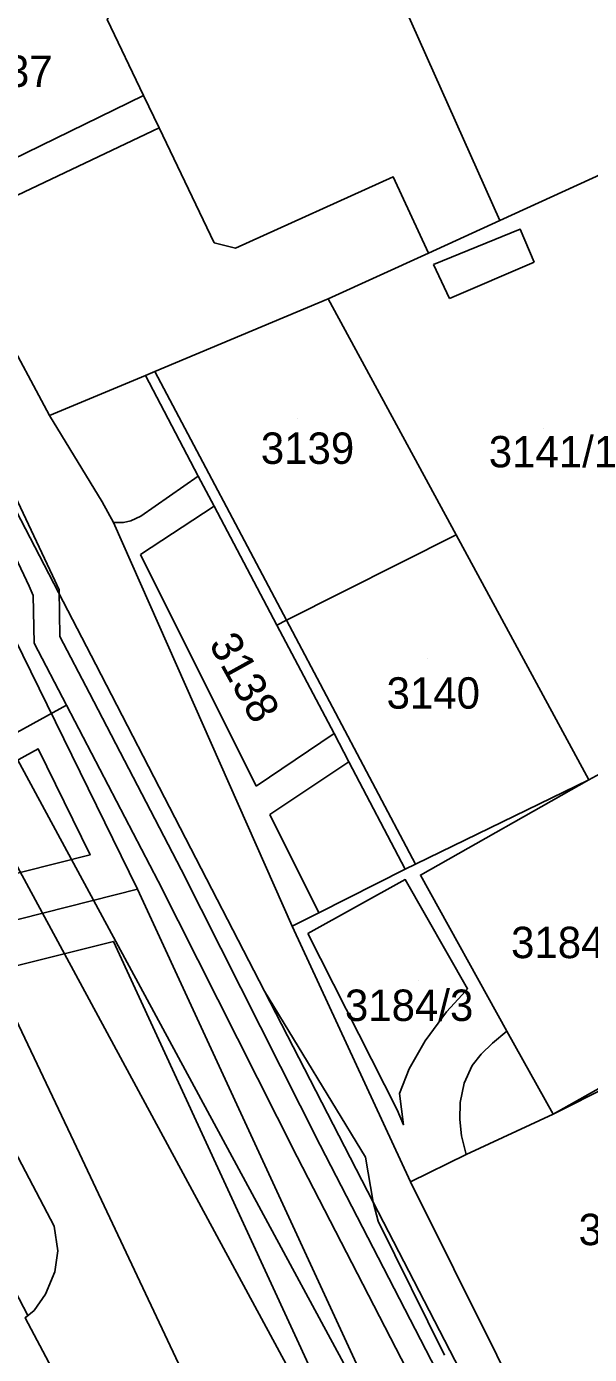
# Model space of a CAD drawing. Extents: x -264070 to -262271, y -1238894 to -1238141.
# Drawn here: x -263170.8 to -263134.9, y -1238614.4 to -1238529.9 of the extents above; entities that cross this region are included whole.
import ezdxf

# ---------------------------------------------------------------- set-up
doc = ezdxf.new("R2010")
doc.units = 0
for name, color, linetype in [('body_kn', 7, 'Continuous'), ('kladpar_druhypozemkov', 7, 'Continuous'), ('kladpar_hranice', 7, 'Continuous'), ('kladpar_parcelnecisla', 7, 'Continuous'), ('kladpar_plochy', 7, 'Continuous'), ('linie', 7, 'Continuous'), ('tarchy_linie', 7, 'Continuous'), ('zappar_hrandruhpozemk', 7, 'Continuous')]:
    doc.layers.add(name, color=color, linetype=linetype)

msp = doc.modelspace()

# ---------------------------------------------------------------- linework, layer by layer
at = {"layer": 'body_kn'}
for p, q in [((-263163.35, -1238534.24), (-263163.35, -1238534.24)), ((-263163.35, -1238534.24), (-263163.35, -1238534.24)), ((-263162.36, -1238536.31), (-263162.36, -1238536.31)), ((-263162.36, -1238536.31), (-263162.36, -1238536.31)), ((-263147.44, -1238539.43), (-263147.44, -1238539.43)), ((-263140.64, -1238542.2), (-263140.64, -1238542.2)), ((-263139.35, -1238542.77), (-263139.35, -1238542.77)), ((-263158.84, -1238543.63), (-263158.84, -1238543.63)), ((-263157.49, -1238543.96), (-263157.49, -1238543.96)), ((-263145.2, -1238544.29), (-263145.2, -1238544.29)), ((-263145.2, -1238544.29), (-263145.2, -1238544.29)), ((-263144.87, -1238545.01), (-263144.87, -1238545.01)), ((-263144.87, -1238545.01), (-263144.87, -1238545.01)), ((-263138.46, -1238544.87), (-263138.46, -1238544.87)), ((-263151.59, -1238547.2), (-263151.59, -1238547.2)), ((-263151.59, -1238547.2), (-263151.59, -1238547.2)), ((-263143.86, -1238547.17), (-263143.86, -1238547.17)), ((-263162.62, -1238551.82), (-263162.62, -1238551.82)), ((-263162.62, -1238551.82), (-263162.62, -1238551.82)), ((-263163.23, -1238552.08), (-263163.23, -1238552.08)), ((-263169.33, -1238554.63), (-263169.33, -1238554.63)), ((-263159.86, -1238558.49), (-263159.86, -1238558.49)), ((-263159.86, -1238558.49), (-263159.86, -1238558.49)), ((-263165.99, -1238560.12), (-263165.99, -1238560.12)), ((-263163.52, -1238561.03), (-263163.52, -1238561.03)), ((-263158.84, -1238560.41), (-263158.84, -1238560.41)), ((-263165.26, -1238561.45), (-263165.26, -1238561.45)), ((-263164.63, -1238561.45), (-263164.63, -1238561.45)), ((-263164.15, -1238561.33), (-263164.15, -1238561.33)), ((-263143.43, -1238562.22), (-263143.43, -1238562.22)), ((-263143.43, -1238562.22), (-263143.43, -1238562.22)), ((-263163.54, -1238563.48), (-263163.54, -1238563.48)), ((-263169.14, -1238564.81), (-263169.14, -1238564.81)), ((-263170.64, -1238565.5), (-263170.64, -1238565.5)), ((-263170.37, -1238566.1), (-263170.37, -1238566.1)), ((-263168.73, -1238565.73), (-263168.73, -1238565.73)), ((-263154.24, -1238567.67), (-263154.24, -1238567.67)), ((-263154.24, -1238567.67), (-263154.24, -1238567.67)), ((-263168.68, -1238568.71), (-263168.68, -1238568.71)), ((-263154.85, -1238567.98), (-263154.85, -1238567.98)), ((-263170.32, -1238569.13), (-263170.32, -1238569.13)), ((-263166.38, -1238570.49), (-263166.38, -1238570.49)), ((-263166.79, -1238572.31), (-263166.79, -1238572.31)), ((-263168.26, -1238573.07), (-263168.26, -1238573.07)), ((-263168.26, -1238573.07), (-263168.26, -1238573.07)), ((-263151.21, -1238574.89), (-263151.21, -1238574.89)), ((-263151.21, -1238574.89), (-263151.21, -1238574.89)), ((-263170.06, -1238575.86), (-263170.06, -1238575.86)), ((-263150.27, -1238576.68), (-263150.27, -1238576.68)), ((-263134.97, -1238577.84), (-263134.97, -1238577.84)), ((-263134.97, -1238577.84), (-263134.97, -1238577.84)), ((-263156.17, -1238578.24), (-263156.17, -1238578.24)), ((-263155.31, -1238580.04), (-263155.31, -1238580.04)), ((-263166.75, -1238582.61), (-263166.75, -1238582.61)), ((-263160.94, -1238583.54), (-263160.94, -1238583.54)), ((-263146.67, -1238583.52), (-263146.67, -1238583.52)), ((-263146.03, -1238583.21), (-263146.03, -1238583.21)), ((-263145.71, -1238583.9), (-263145.71, -1238583.9)), ((-263163.73, -1238584.79), (-263163.73, -1238584.79)), ((-263162.41, -1238584.29), (-263162.41, -1238584.29)), ((-263146.67, -1238584.19), (-263146.67, -1238584.19)), ((-263152.18, -1238586.31), (-263152.18, -1238586.31)), ((-263152.18, -1238586.31), (-263152.18, -1238586.31)), ((-263153.87, -1238587.16), (-263153.87, -1238587.16)), ((-263165.27, -1238588.12), (-263165.27, -1238588.12)), ((-263152.88, -1238587.61), (-263152.88, -1238587.61)), ((-263152.88, -1238587.61), (-263152.88, -1238587.61)), ((-263155.64, -1238591.3), (-263155.64, -1238591.3)), ((-263143.04, -1238591.53), (-263143.04, -1238591.53)), ((-263142.7, -1238591.14), (-263142.7, -1238591.14)), ((-263144.05, -1238592.61), (-263144.05, -1238592.61)), ((-263140.2, -1238593.83), (-263140.2, -1238593.83)), ((-263140.2, -1238593.83), (-263140.2, -1238593.83)), ((-263145.41, -1238594.46), (-263145.41, -1238594.46)), ((-263141.11, -1238594.6), (-263141.11, -1238594.6)), ((-263141.84, -1238595.31), (-263141.84, -1238595.31)), ((-263146.42, -1238596.23), (-263146.42, -1238596.23)), ((-263142.41, -1238596.03), (-263142.41, -1238596.03)), ((-263142.93, -1238597.15), (-263142.93, -1238597.15)), ((-263147.04, -1238597.8), (-263147.04, -1238597.8)), ((-263147.2, -1238598.86), (-263147.2, -1238598.86)), ((-263143.17, -1238598.38), (-263143.17, -1238598.38)), ((-263137.25, -1238599.13), (-263137.25, -1238599.13)), ((-263137.25, -1238599.13), (-263137.25, -1238599.13)), ((-263146.78, -1238599.8), (-263146.78, -1238599.8)), ((-263143.2, -1238599.47), (-263143.2, -1238599.47)), ((-263167.78, -1238600.87), (-263167.78, -1238600.87)), ((-263143.09, -1238600.51), (-263143.09, -1238600.51)), ((-263152.09, -1238601.1), (-263152.09, -1238601.1)), ((-263142.8, -1238601.7), (-263142.8, -1238601.7)), ((-263153.56, -1238601.85), (-263153.56, -1238601.85)), ((-263149.2, -1238601.86), (-263149.2, -1238601.86)), ((-263146.33, -1238603.44), (-263146.33, -1238603.44)), ((-263148.71, -1238604.73), (-263148.71, -1238604.73)), ((-263148.39, -1238605.94), (-263148.39, -1238605.94)), ((-263169.05, -1238606.25), (-263169.05, -1238606.25)), ((-263168.81, -1238607.84), (-263168.81, -1238607.84)), ((-263168.99, -1238609.16), (-263168.99, -1238609.16)), ((-263169.59, -1238610.6), (-263169.59, -1238610.6)), ((-263170.32, -1238611.64), (-263170.32, -1238611.64)), ((-263170.71, -1238611.94), (-263170.71, -1238611.94))]:
    msp.add_line(p, q, dxfattribs=at)
at = {"layer": 'kladpar_druhypozemkov'}
for p, q in [((-263153.53, -1238554.8), (-263153.53, -1238554.8)), ((-263137.87, -1238555.43), (-263137.87, -1238555.43)), ((-263145.23, -1238570.1), (-263145.23, -1238570.1)), ((-263155.64, -1238570.84), (-263155.64, -1238570.84)), ((-263136.05, -1238586.97), (-263136.05, -1238586.97)), ((-263145.84, -1238590.59), (-263145.84, -1238590.59))]:
    msp.add_line(p, q, dxfattribs=at)
at = {"layer": 'kladpar_hranice'}
msp.add_line((-263140.64, -1238542.2), (-263124.14, -1238534.67), dxfattribs=at)
for points in [[(-263255.22, -1238402.06), (-263233.45, -1238442.59), (-263204.33, -1238496.77), (-263202.48, -1238500.2), (-263200.74, -1238502.62), (-263198.98, -1238502.63), (-263195.42, -1238500.99), (-263192.88, -1238506.03), (-263194.2, -1238507.07), (-263195.91, -1238509.08), (-263195.65, -1238514.08), (-263166.38, -1238570.49), (-263155.64, -1238591.3), (-263148.71, -1238604.73), (-263140.27, -1238621.08)], [(-263244.39, -1238436.73), (-263237.05, -1238450.05), (-263225.6, -1238470.86), (-263213.62, -1238498.49), (-263199.58, -1238530.58), (-263190.93, -1238550.26), (-263185.36, -1238562.93), (-263184.9, -1238562.78), (-263182.02, -1238569.46), (-263177.93, -1238578.94), (-263178.12, -1238578.99), (-263175.41, -1238584.84), (-263167.78, -1238600.87), (-263156.73, -1238624.33), (-263149.39, -1238639.91)], [(-263149.39, -1238639.91), (-263156.73, -1238624.33), (-263167.78, -1238600.87), (-263175.41, -1238584.84), (-263178.12, -1238578.99), (-263177.93, -1238578.94), (-263182.02, -1238569.46), (-263184.9, -1238562.78), (-263185.36, -1238562.93), (-263190.93, -1238550.26), (-263199.58, -1238530.58), (-263213.62, -1238498.49), (-263225.6, -1238470.86), (-263237.05, -1238450.05), (-263244.39, -1238436.73)], [(-263140.27, -1238621.08), (-263148.71, -1238604.73), (-263155.64, -1238591.3), (-263166.38, -1238570.49), (-263195.65, -1238514.08), (-263195.91, -1238509.08), (-263194.2, -1238507.07), (-263192.88, -1238506.03)], [(-263192.88, -1238506.03), (-263191.08, -1238509.6), (-263182.25, -1238528.35), (-263182.43, -1238529.25), (-263179.57, -1238535.01), (-263179.15, -1238534.8), (-263176.79, -1238539.6), (-263177.15, -1238539.78), (-263176.64, -1238540.74), (-263176.25, -1238540.53), (-263175.33, -1238542.45), (-263175.18, -1238542.75), (-263175.51, -1238542.9), (-263175.03, -1238543.86), (-263174.61, -1238543.74), (-263172.07, -1238548.78), (-263172.37, -1238548.93), (-263169.33, -1238554.63), (-263165.99, -1238560.12), (-263165.26, -1238561.45), (-263153.87, -1238587.16), (-263146.33, -1238603.44), (-263138.07, -1238620.01)], [(-263135.14, -1238509.93), (-263132.69, -1238515.43), (-263124.14, -1238534.67), (-263140.64, -1238542.2), (-263151.42, -1238518.1), (-263151.83, -1238517.18), (-263149.91, -1238516.34), (-263135.14, -1238509.93)], [(-263151.42, -1238518.1), (-263140.64, -1238542.2), (-263145.2, -1238544.29), (-263151.59, -1238547.2), (-263162.62, -1238551.82), (-263163.23, -1238552.08), (-263169.33, -1238554.63), (-263172.37, -1238548.93), (-263172.07, -1238548.78), (-263174.61, -1238543.74), (-263175.03, -1238543.86), (-263175.51, -1238542.9), (-263175.18, -1238542.75), (-263175.33, -1238542.45), (-263176.25, -1238540.53), (-263176.64, -1238540.74), (-263177.15, -1238539.78), (-263176.79, -1238539.6), (-263179.15, -1238534.8), (-263179.57, -1238535.01), (-263182.43, -1238529.25)], [(-263124.14, -1238534.67), (-263121.82, -1238533.7), (-263121.56, -1238534.24), (-263118.99, -1238539.49), (-263110.96, -1238556.66), (-263106.61, -1238565.95), (-263108.02, -1238566.66), (-263109.29, -1238563.84), (-263109.84, -1238562.63), (-263125.25, -1238569.93), (-263123.98, -1238572.22), (-263124.54, -1238572.51), (-263128.71, -1238574.64), (-263134.27, -1238577.46), (-263134.97, -1238577.84), (-263143.43, -1238562.22), (-263151.59, -1238547.2), (-263145.2, -1238544.29), (-263140.64, -1238542.2)], [(-263202.74, -1238543.76), (-263201.89, -1238545.33), (-263192.7, -1238562.23), (-263191.89, -1238563.73), (-263183.97, -1238578.3), (-263183.73, -1238579.05), (-263183.7, -1238579.95), (-263183.88, -1238580.99), (-263184.37, -1238582.1), (-263185.03, -1238583.06), (-263185.9, -1238583.78), (-263183.99, -1238587.35), (-263183.21, -1238586.98), (-263182.01, -1238586.71), (-263180.57, -1238586.72), (-263179.1, -1238587.11), (-263169.05, -1238606.25), (-263168.81, -1238607.84), (-263168.99, -1238609.16), (-263169.59, -1238610.6), (-263170.32, -1238611.64), (-263170.89, -1238612.09), (-263169.19, -1238615.31)], [(-263151.59, -1238547.2), (-263143.43, -1238562.22), (-263154.24, -1238567.67), (-263154.85, -1238567.98), (-263158.84, -1238560.41), (-263159.86, -1238558.49), (-263163.23, -1238552.08), (-263162.62, -1238551.82), (-263151.59, -1238547.2)], [(-263159.86, -1238558.49), (-263158.84, -1238560.41), (-263154.85, -1238567.98), (-263151.21, -1238574.89), (-263150.27, -1238576.68), (-263146.67, -1238583.52), (-263152.18, -1238586.31), (-263153.87, -1238587.16), (-263165.26, -1238561.45), (-263165.99, -1238560.12), (-263169.33, -1238554.63), (-263163.23, -1238552.08), (-263159.86, -1238558.49)], [(-263143.43, -1238562.22), (-263134.97, -1238577.84), (-263146.03, -1238583.21), (-263146.67, -1238583.52), (-263150.27, -1238576.68), (-263151.21, -1238574.89), (-263154.85, -1238567.98), (-263154.24, -1238567.67), (-263143.43, -1238562.22)], [(-263134.97, -1238577.84), (-263145.71, -1238583.9), (-263140.2, -1238593.83), (-263137.25, -1238599.13), (-263142.8, -1238601.7), (-263146.33, -1238603.44), (-263153.87, -1238587.16), (-263152.18, -1238586.31), (-263146.67, -1238583.52), (-263146.03, -1238583.21), (-263134.97, -1238577.84)], [(-263134.97, -1238577.84), (-263134.27, -1238577.46), (-263134.01, -1238577.91), (-263128.22, -1238588.17), (-263125.69, -1238592.64), (-263137.25, -1238599.13), (-263140.2, -1238593.83), (-263145.71, -1238583.9), (-263134.97, -1238577.84)], [(-263169.19, -1238615.31), (-263170.89, -1238612.09), (-263170.32, -1238611.64), (-263169.59, -1238610.6), (-263168.99, -1238609.16), (-263168.81, -1238607.84), (-263169.05, -1238606.25), (-263179.1, -1238587.11)], [(-263137.25, -1238599.13), (-263125.69, -1238592.64), (-263124.8, -1238592.14), (-263121.81, -1238598.23), (-263123.84, -1238599.27), (-263127.44, -1238601.08), (-263130.12, -1238595.53), (-263137.25, -1238599.13)], [(-263130.12, -1238595.53), (-263127.44, -1238601.08), (-263123.84, -1238599.27), (-263118.06, -1238610.54), (-263120.77, -1238611.82), (-263138.07, -1238620.01), (-263146.33, -1238603.44), (-263142.8, -1238601.7), (-263137.25, -1238599.13), (-263130.12, -1238595.53)]]:
    msp.add_lwpolyline(points, dxfattribs=at)
at = {"layer": 'kladpar_plochy'}
for p, q in [((-263140.64, -1238542.2), (-263124.14, -1238534.67)), ((-263145.2, -1238544.29), (-263140.64, -1238542.2)), ((-263151.59, -1238547.2), (-263145.2, -1238544.29)), ((-263143.43, -1238562.22), (-263151.59, -1238547.2)), ((-263134.97, -1238577.84), (-263143.43, -1238562.22)), ((-263134.27, -1238577.46), (-263134.97, -1238577.84))]:
    msp.add_line(p, q, dxfattribs=at)
for points in [[(-263255.22, -1238402.06), (-263233.45, -1238442.59), (-263204.33, -1238496.77), (-263202.48, -1238500.2), (-263200.74, -1238502.62), (-263198.98, -1238502.63), (-263195.42, -1238500.99), (-263192.88, -1238506.03), (-263194.2, -1238507.07), (-263195.91, -1238509.08), (-263195.65, -1238514.08), (-263166.38, -1238570.49), (-263155.64, -1238591.3), (-263148.71, -1238604.73), (-263140.27, -1238621.08)], [(-263244.39, -1238436.73), (-263237.05, -1238450.05), (-263225.6, -1238470.86), (-263213.62, -1238498.49), (-263199.58, -1238530.58), (-263190.93, -1238550.26), (-263185.36, -1238562.93), (-263184.9, -1238562.78), (-263182.02, -1238569.46), (-263177.93, -1238578.94), (-263178.12, -1238578.99), (-263175.41, -1238584.84), (-263167.78, -1238600.87), (-263156.73, -1238624.33)], [(-263156.73, -1238624.33), (-263167.78, -1238600.87), (-263175.41, -1238584.84), (-263178.12, -1238578.99), (-263177.93, -1238578.94), (-263182.02, -1238569.46), (-263184.9, -1238562.78), (-263185.36, -1238562.93), (-263190.93, -1238550.26), (-263199.58, -1238530.58), (-263213.62, -1238498.49), (-263225.6, -1238470.86), (-263237.05, -1238450.05), (-263244.39, -1238436.73)], [(-263140.27, -1238621.08), (-263148.71, -1238604.73), (-263155.64, -1238591.3), (-263166.38, -1238570.49), (-263195.65, -1238514.08)], [(-263151.42, -1238518.1), (-263140.64, -1238542.2), (-263145.2, -1238544.29), (-263151.59, -1238547.2), (-263162.62, -1238551.82), (-263163.23, -1238552.08), (-263169.33, -1238554.63), (-263172.37, -1238548.93), (-263172.07, -1238548.78), (-263174.61, -1238543.74), (-263175.03, -1238543.86), (-263175.51, -1238542.9), (-263175.18, -1238542.75), (-263175.33, -1238542.45), (-263176.25, -1238540.53), (-263176.64, -1238540.74), (-263177.15, -1238539.78), (-263176.79, -1238539.6), (-263179.15, -1238534.8), (-263179.57, -1238535.01), (-263182.43, -1238529.25)], [(-263182.43, -1238529.25), (-263179.57, -1238535.01), (-263179.15, -1238534.8), (-263176.79, -1238539.6), (-263177.15, -1238539.78), (-263176.64, -1238540.74), (-263176.25, -1238540.53), (-263175.33, -1238542.45), (-263175.18, -1238542.75), (-263175.51, -1238542.9), (-263175.03, -1238543.86), (-263174.61, -1238543.74), (-263172.07, -1238548.78), (-263172.37, -1238548.93), (-263169.33, -1238554.63), (-263165.99, -1238560.12), (-263165.26, -1238561.45), (-263153.87, -1238587.16), (-263146.33, -1238603.44), (-263138.07, -1238620.01)], [(-263179.1, -1238587.11), (-263169.05, -1238606.25), (-263168.81, -1238607.84), (-263168.99, -1238609.16), (-263169.59, -1238610.6), (-263170.32, -1238611.64), (-263170.89, -1238612.09), (-263169.19, -1238615.31)], [(-263169.19, -1238615.31), (-263170.89, -1238612.09), (-263170.32, -1238611.64), (-263169.59, -1238610.6), (-263168.99, -1238609.16), (-263168.81, -1238607.84), (-263169.05, -1238606.25), (-263179.1, -1238587.11)]]:
    msp.add_lwpolyline(points, dxfattribs=at)
for points in [[(-263135.14, -1238509.93), (-263132.69, -1238515.43), (-263124.14, -1238534.67), (-263140.64, -1238542.2), (-263151.42, -1238518.1), (-263151.83, -1238517.18), (-263149.91, -1238516.34)], [(-263151.59, -1238547.2), (-263143.43, -1238562.22), (-263154.24, -1238567.67), (-263154.85, -1238567.98), (-263158.84, -1238560.41), (-263159.86, -1238558.49), (-263163.23, -1238552.08), (-263162.62, -1238551.82)], [(-263159.86, -1238558.49), (-263158.84, -1238560.41), (-263154.85, -1238567.98), (-263151.21, -1238574.89), (-263150.27, -1238576.68), (-263146.67, -1238583.52), (-263152.18, -1238586.31), (-263153.87, -1238587.16), (-263165.26, -1238561.45), (-263165.99, -1238560.12), (-263169.33, -1238554.63), (-263163.23, -1238552.08)], [(-263143.43, -1238562.22), (-263134.97, -1238577.84), (-263146.03, -1238583.21), (-263146.67, -1238583.52), (-263150.27, -1238576.68), (-263151.21, -1238574.89), (-263154.85, -1238567.98), (-263154.24, -1238567.67)], [(-263134.97, -1238577.84), (-263145.71, -1238583.9), (-263140.2, -1238593.83), (-263137.25, -1238599.13), (-263142.8, -1238601.7), (-263146.33, -1238603.44), (-263153.87, -1238587.16), (-263152.18, -1238586.31), (-263146.67, -1238583.52), (-263146.03, -1238583.21)], [(-263134.97, -1238577.84), (-263134.27, -1238577.46), (-263134.01, -1238577.91), (-263128.22, -1238588.17), (-263125.69, -1238592.64), (-263137.25, -1238599.13), (-263140.2, -1238593.83), (-263145.71, -1238583.9)], [(-263137.25, -1238599.13), (-263125.69, -1238592.64), (-263124.8, -1238592.14), (-263121.81, -1238598.23), (-263123.84, -1238599.27), (-263127.44, -1238601.08), (-263130.12, -1238595.53)], [(-263130.12, -1238595.53), (-263127.44, -1238601.08), (-263123.84, -1238599.27), (-263118.06, -1238610.54), (-263120.77, -1238611.82), (-263138.07, -1238620.01), (-263146.33, -1238603.44), (-263142.8, -1238601.7), (-263137.25, -1238599.13)]]:
    msp.add_lwpolyline(points, close=True, dxfattribs=at)
at = {"layer": 'linie'}
for points in [[(-263063.04, -1238778.77), (-263068.07, -1238773.45), (-263069.96, -1238771.12), (-263071.69, -1238768.72), (-263073.33, -1238766.21), (-263074.8, -1238763.65), (-263076.42, -1238760.55), (-263096.1, -1238719.17), (-263105.96, -1238698.83), (-263116.74, -1238677.78), (-263123.83, -1238664.51), (-263311.16, -1238317.88)], [(-263314.1, -1238319.26), (-263126.88, -1238665.7), (-263119.71, -1238679.15), (-263108.92, -1238700.2), (-263099.15, -1238720.37), (-263079.37, -1238761.95), (-263077.78, -1238765.06), (-263075.53, -1238768.91), (-263073.84, -1238771.47), (-263071.58, -1238774.58), (-263069.26, -1238777.45), (-263064.54, -1238782.61), (-263056.93, -1238790.48)]]:
    msp.add_lwpolyline(points, dxfattribs=at)
at = {"layer": 'tarchy_linie'}
for p, q in [((-263168.26, -1238573.07), (-263182.14, -1238580.69)), ((-263174.18, -1238587.43), (-263163.73, -1238584.79))]:
    msp.add_line(p, q, dxfattribs=at)
for points in [[(-263306.98, -1238315.92), (-263306.6, -1238316.59), (-263302.8, -1238323.82), (-263301.41, -1238326.15), (-263270.64, -1238376.15), (-263263.37, -1238386.67), (-263261.46, -1238390.56), (-263222, -1238460.08), (-263200.09, -1238504.27), (-263177.47, -1238551.04), (-263170.64, -1238565.5), (-263170.37, -1238566.1), (-263170.32, -1238569.13), (-263168.26, -1238573.07), (-263162.41, -1238584.29), (-263153.56, -1238601.85), (-263144.13, -1238620.13), (-263134.07, -1238638.61), (-263131.09, -1238643.78), (-263111.1, -1238682.49), (-263091.38, -1238720.95), (-263073.9, -1238749.61)], [(-263306.67, -1238319.58), (-263291.43, -1238347.22), (-263285.01, -1238357.3), (-263264.62, -1238388.84), (-263262.08, -1238392.76), (-263243.7, -1238427.74), (-263231.89, -1238445.21), (-263223.86, -1238461.1), (-263200.63, -1238506.42), (-263194.06, -1238522.96), (-263163.73, -1238584.79), (-263134.84, -1238647.42), (-263107.24, -1238703.6), (-263081.79, -1238752.86)], [(-263259.26, -1238391.1), (-263220.54, -1238459.31), (-263199.31, -1238502.12), (-263195.84, -1238500.35), (-263195.42, -1238500.99), (-263195.07, -1238501.68), (-263194.22, -1238503.36), (-263193.48, -1238504.84), (-263197.14, -1238506.58), (-263175.98, -1238550.33), (-263169.14, -1238564.81), (-263168.73, -1238565.73), (-263168.68, -1238568.71), (-263166.79, -1238572.31), (-263160.94, -1238583.54), (-263152.09, -1238601.1), (-263142.67, -1238619.36)], [(-263175.43, -1238584.8), (-263166.75, -1238582.61), (-263170.06, -1238575.86), (-263177.64, -1238580.02)], [(-263138.4, -1238646.39), (-263165.27, -1238588.12), (-263172.93, -1238590.05)], [(-263181.07, -1238592.1), (-263170.71, -1238611.94), (-263170.89, -1238612.09), (-263169.19, -1238615.31)]]:
    msp.add_lwpolyline(points, dxfattribs=at)
at = {"layer": 'zappar_hrandruhpozemk'}
for p, q in [((-263163.35, -1238534.24), (-263176.25, -1238540.53)), ((-263175.33, -1238542.45), (-263162.36, -1238536.31)), ((-263158.84, -1238543.63), (-263162.36, -1238536.31)), ((-263143.86, -1238547.17), (-263144.87, -1238545.01)), ((-263138.46, -1238544.87), (-263143.86, -1238547.17)), ((-263162.62, -1238551.82), (-263154.24, -1238567.67)), ((-263159.86, -1238558.49), (-263163.52, -1238561.03)), ((-263163.54, -1238563.48), (-263158.84, -1238560.41)), ((-263156.17, -1238578.24), (-263163.54, -1238563.48)), ((-263154.24, -1238567.67), (-263146.03, -1238583.21)), ((-263151.21, -1238574.89), (-263156.17, -1238578.24)), ((-263155.31, -1238580.04), (-263150.27, -1238576.68)), ((-263152.18, -1238586.31), (-263155.31, -1238580.04)), ((-263147.2, -1238598.86), (-263152.88, -1238587.61)), ((-263149.2, -1238601.86), (-263155.64, -1238591.3)), ((-263142.41, -1238596.03), (-263142.93, -1238597.15))]:
    msp.add_line(p, q, dxfattribs=at)
for points in [[(-263162.36, -1238536.31), (-263163.35, -1238534.24), (-263165.67, -1238529.41), (-263164.74, -1238527.7), (-263154.09, -1238524.07), (-263151.42, -1238523.08), (-263153.33, -1238518.82), (-263151.42, -1238518.1)], [(-263145.2, -1238544.29), (-263147.44, -1238539.43), (-263157.49, -1238543.96), (-263158.84, -1238543.63)], [(-263144.87, -1238545.01), (-263139.35, -1238542.77), (-263138.46, -1238544.87)], [(-263163.52, -1238561.03), (-263164.15, -1238561.33), (-263164.63, -1238561.45), (-263165.26, -1238561.45)], [(-263152.88, -1238587.61), (-263146.67, -1238584.19), (-263142.7, -1238591.14), (-263143.04, -1238591.53), (-263144.05, -1238592.61), (-263145.41, -1238594.46), (-263146.42, -1238596.23), (-263147.04, -1238597.8), (-263146.78, -1238599.8), (-263147.2, -1238598.86)], [(-263140.2, -1238593.83), (-263141.11, -1238594.6), (-263141.84, -1238595.31), (-263142.41, -1238596.03)], [(-263142.93, -1238597.15), (-263143.17, -1238598.38), (-263143.2, -1238599.47), (-263143.09, -1238600.51), (-263142.8, -1238601.7)], [(-263144.18, -1238614.47), (-263148.39, -1238605.94), (-263148.71, -1238604.73), (-263149.2, -1238601.86)]]:
    msp.add_lwpolyline(points, dxfattribs=at)

# ---------------------------------------------------------------- texts
at = {"layer": 'kladpar_parcelnecisla'}
for s, p in [('3137', (-263175.088, -1238533.7)), ('3139', (-263155.875, -1238557.71)), ('3141/1', (-263141.354, -1238557.93)), ('3140', (-263147.864, -1238573.3)), ('3184/4', (-263139.934, -1238589.19)), ('3184/3', (-263150.517, -1238593.19)), ('3185', (-263135.63, -1238607.47))]:
    msp.add_text(s, height=2, dxfattribs=at).set_placement(p)
msp.add_text('3138', height=2, rotation=299, dxfattribs=at).set_placement((-263159.215, -1238569.173))

doc.saveas('drawing.dxf')
